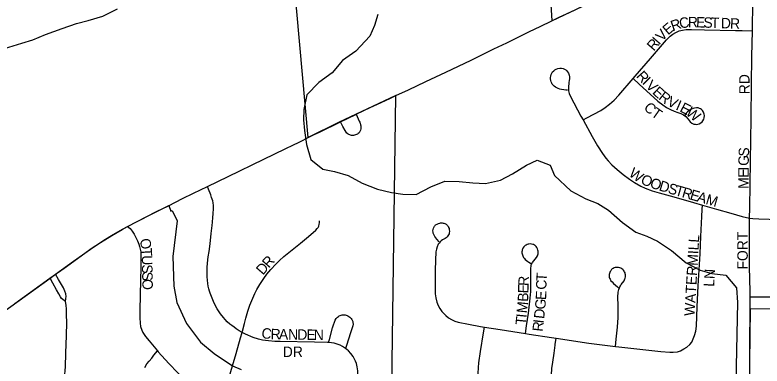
# Model space of a CAD drawing. Extents: x 1443599 to 1910620, y 1028088 to 1361369.
# Drawn here: x 1648890 to 1652473, y 1293372 to 1295055 of the extents above; entities that cross this region are included whole.
import ezdxf

# ---------------------------------------------------------------- set-up
doc = ezdxf.new("R2010")
doc.units = 0
for name, color, linetype in [('GM_X_City_Street', 7, 'Continuous'), ('GM_X_City_Street_Text', 7, 'Continuous'), ('GM_X_Corporation', 7, 'Continuous'), ('GM_X_Major_River', 7, 'Continuous'), ('GM_X_Minor_River', 7, 'Continuous'), ('GM_X_State_Route', 7, 'Continuous'), ('GM_X_Township_Road', 7, 'Continuous')]:
    doc.layers.add(name, color=color, linetype=linetype)

msp = doc.modelspace()

# ---------------------------------------------------------------- linework, layer by layer
at = {"layer": 'GM_X_City_Street'}
for points in [[(1652426.5, 1294979.2), (1652428.3, 1295118.9), (1652430.1, 1295205.9), (1652432, 1295297.7)], [(1651855.2, 1294750.4), (1651864.9, 1294761.6), (1651937.2, 1294846.5), (1652014.4, 1294936), (1652031.3, 1294952.3), (1652044.6, 1294962.8), (1652059.4, 1294971.4), (1652075.1, 1294977.9), (1652091.6, 1294982.3), (1652108.4, 1294984.6), (1652135, 1294985.2), (1652197.4, 1294983.8), (1652344.8, 1294980.1), (1652377.5, 1294980), (1652426.5, 1294979.2)], [(1652412.9, 1294080.9), (1652413.6, 1294130.8), (1652416.9, 1294354.3), (1652420.3, 1294559), (1652421.6, 1294721.4), (1652423.6, 1294855.3), (1652426.5, 1294979.2)], [(1651540.4, 1294694.3), (1651532.4, 1294694.6), (1651522.6, 1294695.6), (1651511.3, 1294697.2), (1651502.3, 1294699.2), (1651494.2, 1294702.3), (1651488.9, 1294704.9), (1651482.9, 1294708.3), (1651476.2, 1294713), (1651470.5, 1294717.6), (1651466.5, 1294722.6), (1651463.8, 1294727.3), (1651460.8, 1294734), (1651459.1, 1294740), (1651458.1, 1294748.4), (1651458.1, 1294755.4), (1651459.1, 1294761.7), (1651461.4, 1294769.1), (1651464.8, 1294776.2), (1651468.4, 1294781.5), (1651474.1, 1294787.5), (1651479.1, 1294791.2), (1651485.4, 1294795), (1651493.2, 1294798.2), (1651502.5, 1294800.2), (1651510.5, 1294800.2), (1651518.6, 1294798.6), (1651525.6, 1294795.6), (1651531, 1294792.2), (1651534.3, 1294789.2), (1651540.3, 1294782.7), (1651544.8, 1294775.1), (1651547.9, 1294766.8), (1651549.4, 1294758.1), (1651549.4, 1294749.1), (1651548.4, 1294740.8), (1651546.7, 1294730.7), (1651545.4, 1294722.3), (1651544.4, 1294715.3), (1651543.7, 1294707.6), (1651543.7, 1294699.6), (1651544.7, 1294690.9), (1651548.3, 1294679), (1651554.8, 1294663.3), (1651604.3, 1294569.9), (1651614.5, 1294551.2)], [(1651614.5, 1294551.2), (1651633.1, 1294561.3), (1651699.3, 1294597.3), (1651720.9, 1294611.4), (1651741.2, 1294627.3), (1651762.8, 1294646.8), (1651785.1, 1294670.4), (1651855.2, 1294750.4)], [(1651855.2, 1294750.4), (1651883.4, 1294722.4), (1651973.4, 1294641.1), (1651996.3, 1294623.4), (1652013.7, 1294611.4), (1652033.6, 1294601.2), (1652051.7, 1294594), (1652068.4, 1294587.5), (1652083.8, 1294581.7), (1652096.4, 1294575.3), (1652106.8, 1294567.2), (1652117.8, 1294555.1), (1652128.5, 1294542.6), (1652136.1, 1294536.3), (1652139.6, 1294533.9), (1652144.8, 1294531.9), (1652151.2, 1294530.4), (1652156.3, 1294530.1), (1652164.2, 1294530.8), (1652171.7, 1294533.2), (1652179.9, 1294538), (1652185.7, 1294543.1), (1652189.5, 1294547.5), (1652193.6, 1294554.7), (1652195.3, 1294562.3), (1652196, 1294572.2), (1652195, 1294578.8), (1652192.2, 1294588.3), (1652187, 1294596.6), (1652182.3, 1294601.2), (1652176.9, 1294604.8), (1652172, 1294607), (1652166.2, 1294608.7), (1652157.9, 1294609.2), (1652148.2, 1294607.8), (1652141.9, 1294606.3), (1652135.1, 1294602.9), (1652128.6, 1294599.5), (1652121.1, 1294594.4), (1652115.3, 1294589.6), (1652109.5, 1294584.1), (1652101.6, 1294574.5)], [(1650526.5, 1294578.6), (1650541.3, 1294545.5), (1650543.5, 1294540.3), (1650545.2, 1294535.8), (1650547.4, 1294528.4), (1650548.6, 1294523.1), (1650549.2, 1294517.9), (1650549.2, 1294513.4), (1650548.7, 1294508.5), (1650547.6, 1294503.1), (1650545.9, 1294499.1), (1650544.5, 1294495.7), (1650542.7, 1294492.7), (1650539.9, 1294489.4), (1650536.3, 1294486.3), (1650532.7, 1294483.5), (1650527.7, 1294480.9), (1650523.1, 1294479.3), (1650518.4, 1294477.9), (1650513.5, 1294477.4), (1650508.4, 1294477.1), (1650503.2, 1294477.4), (1650498.7, 1294478.3), (1650495.1, 1294479.6), (1650491.5, 1294481.2), (1650487.4, 1294483.8), (1650485.4, 1294485.5), (1650481.7, 1294488.7), (1650478.6, 1294492.2), (1650473.1, 1294500.4), (1650462.1, 1294520.5), (1650450.5, 1294541.8)], [(1651614.5, 1294551.2), (1651658.2, 1294471.3), (1651683.7, 1294427.5), (1651707.1, 1294390.9), (1651723.4, 1294368.6), (1651734.6, 1294355.4), (1651752.9, 1294337), (1651778.4, 1294313.7), (1651806.9, 1294289.2), (1651836.4, 1294267.9), (1651860.8, 1294251.6), (1651891.3, 1294234.4), (1651912.7, 1294224.2), (1651946.3, 1294212), (1651979.8, 1294201.8), (1652049, 1294182.5), (1652143.6, 1294155.1), (1652186.4, 1294142.9)], [(1649979, 1293531.9), (1649965.6, 1293540), (1649951.4, 1293549.9), (1649941.2, 1293557.3), (1649929.7, 1293565.9), (1649920.1, 1293573), (1649907.7, 1293584), (1649898.1, 1293594.1), (1649889.5, 1293604.6), (1649875.9, 1293622), (1649859.7, 1293646.7), (1649845.5, 1293672.6), (1649835, 1293696.6), (1649825.7, 1293721.1), (1649822.7, 1293730.4), (1649819.2, 1293742.1), (1649816.7, 1293754.3), (1649814.9, 1293767.1), (1649811.9, 1293799.8), (1649810.9, 1293818.4), (1649811.9, 1293843.3), (1649813.8, 1293865.3), (1649817.1, 1293895), (1649820.5, 1293920.8), (1649825.2, 1293957.2), (1649830.9, 1294006.3), (1649835, 1294045.6), (1649836.6, 1294061), (1649839, 1294084.5), (1649840.3, 1294101.4), (1649841.9, 1294127.1), (1649842, 1294141.7), (1649840.4, 1294154.6), (1649838.1, 1294164), (1649832.9, 1294179.5), (1649828.4, 1294191.8), (1649818.4, 1294219.4), (1649813.5, 1294232.8)], [(1651769.5, 1293466.1), (1651785.4, 1293464.1), (1651987.9, 1293441.6), (1652030.8, 1293438.2), (1652046.7, 1293437.8), (1652067.1, 1293440.6), (1652080.9, 1293445.2), (1652097.6, 1293453.5), (1652111.5, 1293462.8), (1652126.3, 1293474.8), (1652135.5, 1293486.9), (1652143, 1293501.7), (1652149.4, 1293517.5), (1652155, 1293538.8), (1652157.8, 1293562.8), (1652161.4, 1293655.4), (1652166.9, 1293756.4), (1652175.2, 1293909.1), (1652179.8, 1293992.5), (1652184.4, 1294087.9), (1652186.2, 1294122.1), (1652186.4, 1294142.9)], [(1652186.4, 1294142.9), (1652253.5, 1294123.6), (1652322.7, 1294104.3), (1652376.6, 1294089.1), (1652412.9, 1294080.9)], [(1652415.8, 1293704.2), (1652415.8, 1293729.8), (1652413, 1293847.7), (1652412.2, 1293953.9), (1652412.9, 1294080.9)], [(1652412.9, 1294080.9), (1652427.8, 1294078.7), (1652456.9, 1294076.7), (1652506.9, 1294075.6), (1652611.8, 1294073.6), (1652759.2, 1294070), (1652813.1, 1294068.7)], [(1649429.1, 1294040.8), (1649441.9, 1294030.6), (1649452.3, 1294018.9), (1649462.1, 1294003.3), (1649477.1, 1293972.7), (1649483.6, 1293956.4), (1649487.5, 1293945.4), (1649490.8, 1293932.4), (1649492.7, 1293919.4), (1649493.4, 1293890.1), (1649492.8, 1293844.6), (1649492.1, 1293781.5), (1649490.9, 1293713.2), (1649489, 1293638.4), (1649488.3, 1293602), (1649489.6, 1293577.3), (1649491.6, 1293561), (1649497.5, 1293543.4), (1649503.3, 1293531.7), (1649516.3, 1293512.9), (1649532.6, 1293492.7), (1649572.8, 1293444.6)], [(1649979, 1293531.9), (1649980.4, 1293538.6), (1649990.5, 1293576.2), (1649997.2, 1293601.2), (1650006.9, 1293635.5), (1650016.8, 1293664), (1650025, 1293685.6), (1650039.6, 1293718.9), (1650050.3, 1293738.8), (1650064.6, 1293762.9), (1650083.5, 1293791.5), (1650098.3, 1293812), (1650116.3, 1293834.5), (1650140.3, 1293860.6), (1650157.7, 1293877), (1650179.6, 1293896.4), (1650219, 1293929.2), (1650258.9, 1293960.9), (1650297.3, 1293992.2), (1650332.3, 1294022.9), (1650339.7, 1294030.5), (1650343.3, 1294035.6), (1650346.3, 1294041.8), (1650349.4, 1294052), (1650350.4, 1294058.7), (1650350.9, 1294067.9)], [(1650924.1, 1293967.3), (1650913.5, 1293979.6), (1650907.7, 1293986.7), (1650904, 1293992), (1650901.3, 1293996.1), (1650898.4, 1294001.5), (1650895.6, 1294008.2), (1650894.8, 1294013), (1650894.5, 1294019.9), (1650895.4, 1294025.7), (1650897.2, 1294032.2), (1650899.6, 1294038.6), (1650901.6, 1294042.2), (1650904.5, 1294045.6), (1650907.1, 1294047.9), (1650914.3, 1294052.4), (1650921.7, 1294055.8), (1650927.2, 1294057.2), (1650931.1, 1294057.9), (1650934.6, 1294058), (1650938.4, 1294058.2), (1650942.6, 1294057.4), (1650946.5, 1294056.5), (1650951.7, 1294054.8), (1650957.6, 1294051.6), (1650961.6, 1294047.9), (1650963.9, 1294045.8), (1650966.1, 1294042.7), (1650968.3, 1294039), (1650969.7, 1294035.2), (1650971.4, 1294030.8), (1650972.8, 1294025.5), (1650973.2, 1294016.9), (1650972.6, 1294010.2), (1650971.5, 1294006.1), (1650968.9, 1294000.5), (1650966.1, 1293995.6), (1650963.2, 1293991.5), (1650958.1, 1293986.7), (1650952.3, 1293982.8), (1650940.6, 1293976.3), (1650934.3, 1293971.6), (1650928.5, 1293966.5), (1650923.7, 1293960.2), (1650920.1, 1293955.3), (1650913.8, 1293942.7), (1650910.7, 1293932.7), (1650908.3, 1293919.2), (1650906, 1293879.4), (1650905.3, 1293830), (1650904.5, 1293738.1), (1650905, 1293717.9), (1650907.8, 1293697.9), (1650912.5, 1293678.1), (1650918.7, 1293662.1), (1650927.4, 1293647.4), (1650937.7, 1293633.9), (1650956.1, 1293614.4), (1650969.2, 1293603.4), (1650983.6, 1293594.3), (1650999.3, 1293587.3), (1651015.6, 1293582.5), (1651065.5, 1293572), (1651123, 1293561.6), (1651141.6, 1293558.8)], [(1651337.9, 1293527.9), (1651343.4, 1293564), (1651352.7, 1293625.5), (1651361.2, 1293697), (1651363.6, 1293729.6), (1651364.2, 1293782), (1651364.3, 1293840.9), (1651365.3, 1293850.6), (1651365.9, 1293855.1), (1651367.4, 1293860), (1651369.9, 1293864.4), (1651372.5, 1293868.7), (1651390.5, 1293892), (1651395.2, 1293900.6), (1651397, 1293905.5), (1651398.4, 1293909.9), (1651399.3, 1293916.4), (1651398.8, 1293922.9), (1651397.8, 1293927.2), (1651395.8, 1293933.4), (1651392.8, 1293939.3), (1651388.6, 1293945.2), (1651384.4, 1293949), (1651381.2, 1293951.4), (1651376.7, 1293953.9), (1651373, 1293955.1), (1651366.4, 1293956.5), (1651360, 1293957.1), (1651355, 1293956.6), (1651350.3, 1293955.7), (1651345.9, 1293954.1), (1651341.3, 1293951.8), (1651337.2, 1293949.2), (1651333.3, 1293946.2), (1651329.8, 1293942.5), (1651326.1, 1293937.3), (1651323.7, 1293931.9), (1651322.4, 1293928.2), (1651321.7, 1293924.2), (1651321.2, 1293919.8), (1651321.2, 1293915.1), (1651321.9, 1293910), (1651324.8, 1293900.7), (1651329.1, 1293892.6), (1651333.1, 1293886.7), (1651337.3, 1293882.2), (1651343, 1293877), (1651349.1, 1293872.6), (1651354.3, 1293869.4), (1651362, 1293865.4), (1651366.9, 1293863.5)], [(1651769.5, 1293466.1), (1651773, 1293500.2), (1651779.1, 1293558.8), (1651782.1, 1293604.6), (1651782.8, 1293653.7), (1651781.6, 1293709.4), (1651782.3, 1293718.2), (1651782.9, 1293725.7), (1651784, 1293732), (1651785.7, 1293738.5), (1651788.6, 1293746.5), (1651790.4, 1293750.7), (1651793.5, 1293756.6), (1651797.2, 1293761.8), (1651810.7, 1293780.4), (1651813.3, 1293785.2), (1651815.1, 1293789.2), (1651816.6, 1293793.7), (1651817.4, 1293798.7), (1651817.7, 1293803.4), (1651817.6, 1293808.5), (1651816.8, 1293813.2), (1651815.5, 1293818.1), (1651813.3, 1293822.7), (1651810.9, 1293826.8), (1651807.8, 1293830.6), (1651804.3, 1293834.3), (1651800.6, 1293837.2), (1651796, 1293840.1), (1651791.1, 1293842.3), (1651783.9, 1293844), (1651777.2, 1293844.7), (1651772.3, 1293844.6), (1651767.5, 1293843.6), (1651763.2, 1293842.3), (1651758.4, 1293839.9), (1651754.2, 1293837.2), (1651750.7, 1293833.8), (1651746.7, 1293828.7), (1651744.3, 1293824.6), (1651742.4, 1293820.9), (1651740.8, 1293815.5), (1651739.9, 1293810.3), (1651739.3, 1293803.7), (1651739.5, 1293800.3), (1651740.1, 1293797.3), (1651741.6, 1293792.3), (1651743.5, 1293788.2), (1651745.3, 1293785.1), (1651748.2, 1293780.9), (1651753.1, 1293774.7), (1651760.1, 1293767.3), (1651770.4, 1293758.8), (1651778.8, 1293752.2), (1651786.3, 1293745.7)], [(1649131.7, 1293681.4), (1649119.6, 1293690.1), (1649113.6, 1293696.1), (1649108.4, 1293703.8), (1649099.8, 1293718.5), (1649089.4, 1293737.5), (1649071.3, 1293769.4), (1649058, 1293792.9)], [(1649131.7, 1293681.4), (1649134.3, 1293695.2), (1649135.1, 1293704.7), (1649133.4, 1293717.7), (1649129.1, 1293731.4), (1649122.2, 1293746.1), (1649098.9, 1293785.8), (1649083.8, 1293811.4)], [(1652415.8, 1293704.2), (1652441.3, 1293704.2), (1652505.3, 1293704.2), (1652630.5, 1293703.6), (1652685, 1293703), (1652723.4, 1293704.3), (1652759.1, 1293707), (1652790.1, 1293710.4), (1652825.7, 1293713.8), (1652855.4, 1293715.8), (1652898.4, 1293715.8), (1652944.9, 1293715.9), (1652992.7, 1293715.2), (1653033.8, 1293713.9), (1653046.6, 1293713.7)], [(1652415.9, 1293645.8), (1652415.8, 1293671.5), (1652415.8, 1293704.2)], [(1649043.7, 1292942), (1649050.1, 1292949.4), (1649063, 1292968.3), (1649072.5, 1292985.6), (1649079.4, 1293002.8), (1649086.3, 1293028.7), (1649090.6, 1293052.9), (1649100, 1293116.7), (1649110.4, 1293188.2), (1649126.7, 1293314.1), (1649131.8, 1293368.4), (1649134.4, 1293434), (1649136.9, 1293517.6), (1649137.8, 1293579.7), (1649137.7, 1293617.6), (1649136.9, 1293644.4), (1649135.2, 1293663.3), (1649131.7, 1293681.4)], [(1650393.4, 1293484.7), (1650397.7, 1293499.6), (1650413.4, 1293554.6), (1650417.7, 1293568.9), (1650422, 1293582.7), (1650426.2, 1293592.1), (1650430.4, 1293598.8), (1650433.4, 1293602.6), (1650437.3, 1293606.4), (1650440.6, 1293609.3), (1650444.7, 1293612), (1650449.1, 1293614.2), (1650454, 1293616), (1650458.5, 1293617.1), (1650463.8, 1293617.7), (1650468.3, 1293617.8), (1650473.8, 1293617.1), (1650477.9, 1293615.9), (1650482.9, 1293614), (1650486.9, 1293611.9), (1650491.4, 1293609), (1650495.2, 1293606.3), (1650498.1, 1293603.6), (1650501.5, 1293600.1), (1650504.6, 1293595.6), (1650507.2, 1293591), (1650509.6, 1293584.9), (1650510.5, 1293580.5), (1650511, 1293571.9), (1650509.6, 1293563.7), (1650499.7, 1293530.1), (1650479, 1293470.4), (1650474.2, 1293456.5)], [(1651108.4, 1293209.9), (1651111, 1293336.4), (1651112.6, 1293364.1), (1651115, 1293387.8), (1651122.8, 1293440.9), (1651137.1, 1293530.3), (1651141.6, 1293558.8)], [(1651141.6, 1293558.8), (1651216.3, 1293547.5), (1651337.9, 1293527.9)], [(1649932.9, 1293373.2), (1649950.3, 1293431.4), (1649971.9, 1293507), (1649979, 1293531.9)], [(1650393.4, 1293484.7), (1650388.1, 1293485.2), (1650325.8, 1293485.4), (1650161.9, 1293489.3), (1650135.7, 1293490.1), (1650106.4, 1293492.3), (1650077.1, 1293496.1), (1650058, 1293500.4), (1650032.6, 1293508.5), (1649994.8, 1293523.8), (1649979, 1293531.9)], [(1651337.9, 1293527.9), (1651355.8, 1293525), (1651462.3, 1293508.1), (1651485.9, 1293504.6)], [(1651459.7, 1293153.5), (1651459.9, 1293177.2), (1651460.6, 1293261.4), (1651461.7, 1293299.2), (1651462.9, 1293330), (1651465.3, 1293360.2), (1651469.3, 1293390.4), (1651475.2, 1293432.7), (1651480.7, 1293471.5), (1651481.2, 1293474.7), (1651485.9, 1293504.6)], [(1651485.9, 1293504.6), (1651641.9, 1293481.9), (1651769.5, 1293466.1)], [(1650474.2, 1293456.5), (1650459.9, 1293465.6), (1650448.6, 1293471.6), (1650439.3, 1293475.2), (1650430.1, 1293478.4), (1650420.2, 1293480.9), (1650407.7, 1293483.3), (1650393.4, 1293484.7)], [(1649511.8, 1293364.6), (1649522.2, 1293381.5), (1649533.9, 1293395.8), (1649545.7, 1293410.1), (1649555.9, 1293423.2), (1649572.8, 1293444.6)], [(1649572.8, 1293444.6), (1649576.3, 1293440.4), (1649627.1, 1293384.6), (1649670.2, 1293339.8), (1649701, 1293310.8), (1649726.1, 1293290.2), (1649755.2, 1293269.4), (1649794, 1293245.3), (1649833.9, 1293223.1), (1649869.1, 1293206.2), (1649883.2, 1293200.6)], [(1650536, 1293313.9), (1650534.2, 1293348.2), (1650531.4, 1293367.7), (1650527.3, 1293383.5), (1650522.4, 1293395.6), (1650518.7, 1293403.9), (1650511.1, 1293417.3), (1650499.9, 1293431.7), (1650489, 1293444), (1650480.9, 1293451.3), (1650474.2, 1293456.5)], [(1649913.8, 1293307.2), (1649932.9, 1293373.2)]]:
    msp.add_lwpolyline(points, dxfattribs=at)
at = {"layer": 'GM_X_Corporation'}
for points in [[(1651346.6, 1296951), (1651465.3, 1295027.1), (1651673.9, 1295127.1)], [(1650697.3, 1293273.7), (1650715.9, 1294668.4), (1650526.5, 1294578.6), (1650444.4, 1294540.4), (1650296.4, 1294467.4), (1650145.6, 1296138.3)], [(1648889.6, 1293672.1), (1649057.2, 1293793.6), (1649125.7, 1293841.4), (1649260.8, 1293938.7), (1649300.5, 1293963.8), (1649354.3, 1293998), (1649403.5, 1294027), (1649429.1, 1294040.7), (1649478.8, 1294066.4), (1649544.1, 1294100.1), (1649627.2, 1294141), (1649637.7, 1294114.7), (1649643.1, 1294117.4), (1649668, 1294067.2), (1649647.1, 1293896.7), (1649650.9, 1293754.9), (1649666, 1293676), (1649713, 1293575.3), (1649780.1, 1293485.6), (1649845.4, 1293431.2), (1649932.9, 1293373.2), (1649974.4, 1293355.2)]]:
    msp.add_lwpolyline(points, dxfattribs=at)
msp.add_lwpolyline([(1652394.8, 1291978), (1652800.7, 1291963.6), (1652817, 1292692), (1652785.9, 1292692.9), (1652817.2, 1293640.6), (1652415.8, 1293645.8)], close=True, dxfattribs=at)
at = {"layer": 'GM_X_Major_River'}
msp.add_lwpolyline([(1648840.2, 1294894), (1648922.7, 1294920), (1648974.9, 1294934.8), (1649035.5, 1294961.4), (1649116, 1294989.5), (1649184.4, 1295013.9), (1649240.7, 1295028.6), (1649311, 1295048.9), (1649381.7, 1295083.3)], dxfattribs=at)
at = {"layer": 'GM_X_Minor_River'}
for points in [[(1650630.2, 1295056.3), (1650613.3, 1295004.4), (1650592.4, 1294952.7), (1650525.2, 1294881.8), (1650460.5, 1294836.9), (1650411.5, 1294777.6), (1650346.8, 1294730.7), (1650289.8, 1294671.6), (1650274.5, 1294601.8), (1650273.6, 1294551.7), (1650278.6, 1294501.4), (1650287.3, 1294433.1), (1650308, 1294362.6), (1650367, 1294315.3), (1650422.6, 1294304.3), (1650488.1, 1294285), (1650555.3, 1294247.7), (1650628.6, 1294220.2), (1650696.1, 1294202.9), (1650749.9, 1294195.9), (1650813.7, 1294194.7), (1650884.2, 1294231.5), (1650950.6, 1294258.3), (1651020.4, 1294257.1), (1651086.1, 1294249.8), (1651145.9, 1294246.7), (1651218.1, 1294263.4), (1651276.5, 1294292.4), (1651343.1, 1294335.2), (1651393.5, 1294358.3), (1651456.9, 1294335.1), (1651477.9, 1294284.6), (1651556.3, 1294211), (1651627.5, 1294173.6), (1651684.9, 1294150.4), (1651736.2, 1294119.4), (1651803, 1294060), (1651867.9, 1294012.7), (1651919.5, 1293993.7), (1651970.9, 1293970.7), (1652037.9, 1293925.3), (1652108.6, 1293865.8), (1652175.8, 1293830.5), (1652231.4, 1293815.4), (1652299.1, 1293808.1), (1652349.9, 1293747.1), (1652354.5, 1293676.8)], [(1652354.5, 1293676.8), (1652346, 1293217.9), (1652331.4, 1292654.8), (1652323.5, 1292015.4), (1652302.1, 1291195.8), (1652286.7, 1290586.7), (1652216.8, 1290584), (1652145, 1290585.3), (1652097.2, 1290588.2), (1652063.2, 1290584.8), (1652027.1, 1290579.5), (1651978.8, 1290556.3), (1651952.4, 1290528.8), (1651931.8, 1290497.1), (1651906.8, 1290441.4), (1651889.5, 1290367.5), (1651877, 1290235.4), (1651878.9, 1290121.1), (1651873.5, 1289728.3), (1651861.5, 1289091)]]:
    msp.add_lwpolyline(points, dxfattribs=at)
at = {"layer": 'GM_X_State_Route'}
for points in [[(1651408.1, 1294999.5), (1651465.3, 1295027.1), (1651499.1, 1295043.5), (1651572.5, 1295078.3), (1651642.1, 1295112.1), (1651705.8, 1295142.1), (1651783.1, 1295175), (1651839.1, 1295197.2), (1651886.4, 1295213.7), (1651930.8, 1295227.2), (1651981, 1295241.7), (1652035.1, 1295256.3), (1652098.7, 1295270.2), (1652162.4, 1295281.1), (1652220.8, 1295288.9), (1652276.2, 1295294.2), (1652365.2, 1295298), (1652432, 1295297.7)], [(1650687.5, 1294655), (1650715.9, 1294668.4), (1650776.8, 1294696.4), (1650860.8, 1294735.1), (1650955.4, 1294780.5), (1651077.1, 1294838.5), (1651186.2, 1294891.7), (1651248, 1294921.7), (1651287.6, 1294941), (1651357.2, 1294974.9), (1651408.1, 1294999.5)], [(1650249, 1294443.3), (1650259.9, 1294448.6), (1650296.4, 1294467.4), (1650324.4, 1294480.9), (1650350.8, 1294493.5), (1650450.5, 1294541.8), (1650524.9, 1294577.8), (1650526.5, 1294578.6), (1650592.9, 1294610.5), (1650628, 1294626.9), (1650687.5, 1294655)], [(1649522.5, 1294089), (1649567.9, 1294112.4), (1649626, 1294140.4), (1649693.8, 1294174.9), (1649746.5, 1294200.7), (1649813.5, 1294232.8), (1649911.7, 1294279.9), (1650082.9, 1294363.2), (1650186.3, 1294413.2), (1650225.4, 1294431.8), (1650249, 1294443.3)], [(1649316.6, 1293974.5), (1649360.7, 1294002), (1649404.8, 1294027.8), (1649429.1, 1294040.8), (1649522.5, 1294089)], [(1648788.8, 1293599.8), (1649058, 1293792.9), (1649083.8, 1293811.4), (1649170.8, 1293873.8), (1649251.5, 1293931.4), (1649316.6, 1293974.5)]]:
    msp.add_lwpolyline(points, dxfattribs=at)
at = {"layer": 'GM_X_Township_Road'}
for points in [[(1652415.3, 1293582.5), (1652415.6, 1293600.7), (1652416, 1293624.6), (1652415.9, 1293645.8)], [(1652414.5, 1293355.2), (1652414.9, 1293389.3), (1652414.4, 1293424.6), (1652414.1, 1293443.8), (1652414.1, 1293469.3), (1652414.1, 1293510.1), (1652414.4, 1293541.1), (1652415.2, 1293577.1), (1652415.3, 1293582.5)]]:
    msp.add_lwpolyline(points, dxfattribs=at)

# ---------------------------------------------------------------- texts
at = {"layer": 'GM_X_City_Street_Text'}
for s, rotation, p in [('C', 10.2527, (1652079.9, 1294989)), ('R', 359.4414, (1652116.4, 1294995.8)), ('E', 358.0326, (1652155.6, 1294995.4)), ('S', 357.978, (1652190.8, 1294994.2)), ('E', 40.4946, (1652021.9, 1294956)), ('R', 19.2029, (1652044.5, 1294976.5)), ('T', 357.9507, (1652226, 1294993)), ('D', 357.9671, (1652274.4, 1294991.3)), ('R', 357.9598, (1652318.3, 1294989.7)), ('V', 47.3499, (1651993.3, 1294924.8)), ('R', 49.1933, (1651953.3, 1294878.5)), ('I', 49.1759, (1651979.1, 1294908.4)), ('R', 311.7183, (1651866.5, 1294759.5)), ('I', 315.0852, (1651895.1, 1294727.7)), ('RD', 90, (1652413, 1294674.4)), ('V', 316.4822, (1651911.6, 1294711.2)), ('E', 316.6293, (1651943.6, 1294680.8)), ('R', 322.0512, (1651973, 1294653.3)), ('V', 333.3725, (1652013.2, 1294623.3)), ('C', 315.5152, (1651902, 1294606.9)), ('I', 336.4417, (1652055.1, 1294602.4)), ('E', 332.5062, (1652074.5, 1294594)), ('W', 321.3848, (1652103.5, 1294579.1)), ('T', 324.706, (1651936.9, 1294573.6)), ('S', 87.5947, (1652409.6, 1294374.7)), ('G', 88.8197, (1652408.7, 1294330.9)), ('W', 325.0135, (1651830, 1294285.7)), ('I', 89.9563, (1652408.7, 1294309.2)), ('E', 89.9707, (1652408.7, 1294274)), ('O', 337.0921, (1651887, 1294247.3)), ('O', 341.7424, (1651931.6, 1294228.6)), ('D', 343.6244, (1651975.2, 1294214.3)), ('M', 89.9636, (1652408.6, 1294221.2)), ('S', 343.8564, (1652017.6, 1294201.8)), ('T', 343.8557, (1652051.4, 1294192)), ('R', 343.8544, (1652085.2, 1294182.2)), ('E', 343.8402, (1652123.2, 1294171.3)), ('A', 343.8673, (1652157.1, 1294161.4)), ('M', 343.852, (1652199.3, 1294149.2)), ('FORT', 90, (1652404.2, 1293834)), ('O', 281.2199, (1649487.6, 1293978.4)), ('WATERMILL', 86.5543, (1652149, 1293610.2)), ('T', 273.198, (1649496, 1293937.1)), ('U', 271.2459, (1649497.9, 1293902.4)), ('R', 48.8666, (1650107.5, 1293838.1)), ('D', 49.2541, (1650078.9, 1293804.9)), ('S', 271.2293, (1649498.9, 1293858.4)), ('LN', 86.9884, (1652242.8, 1293750.8)), ('S', 271.202, (1649499.6, 1293823.2)), ('R', 87.0357, (1651352.9, 1293754.6)), ('T', 86.3913, (1651439.3, 1293776.4)), ('O', 271.232, (1649500.4, 1293788)), ('E', 88.9886, (1651352.3, 1293719.9)), ('C', 89.1014, (1651438.7, 1293737.5)), ('B', 87.5287, (1651350.5, 1293679)), ('E', 87.303, (1651436.8, 1293687.3)), ('G', 84.6656, (1651432.5, 1293640.9)), ('M', 84.325, (1651345.1, 1293623.4)), ('T', 84.3356, (1651339.5, 1293566.5)), ('I', 84.3306, (1651343, 1293601.6)), ('D', 83.6158, (1651427.5, 1293596.2)), ('R', 83.5016, (1651420.5, 1293534.9)), ('I', 83.4715, (1651425, 1293574.2)), ('C', 351.3443, (1650069.2, 1293506.9)), ('R', 358.6635, (1650115.3, 1293500.4)), ('A', 359.0694, (1650155.3, 1293499.4)), ('N', 359.0694, (1650199.3, 1293498.7)), ('D', 359.0694, (1650243.3, 1293498)), ('E', 359.0665, (1650287.3, 1293497.3)), ('N', 359.0805, (1650322.5, 1293496.7)), ('DR', 0, (1650174, 1293415.1))]:
    msp.add_text(s, height=50, rotation=rotation, dxfattribs=at).set_placement(p)

doc.saveas('drawing.dxf')
